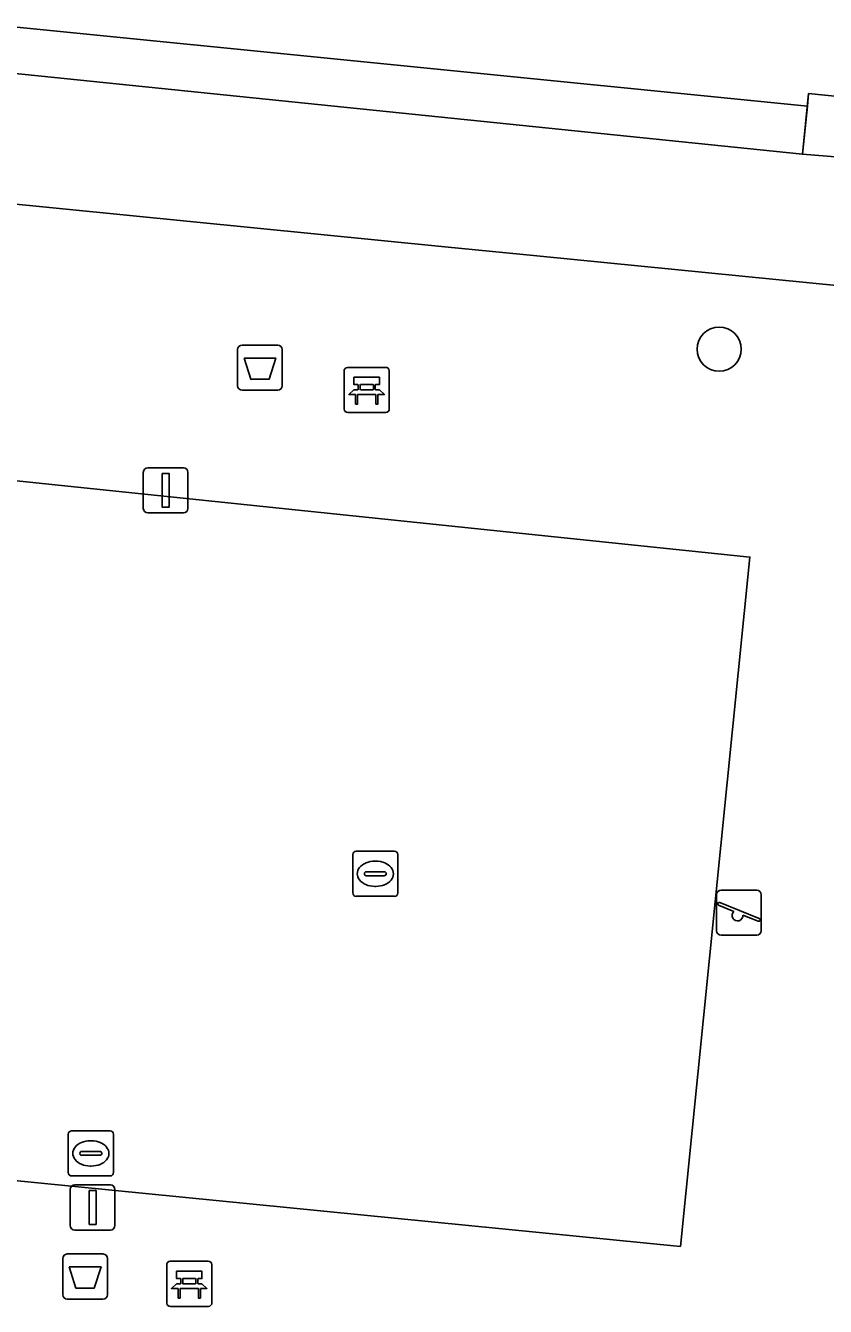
# Model space of a CAD drawing. Extents: x 160856 to 161310, y 384024 to 384878.
# Drawn here: x 161149.77 to 161167.49, y 384646.25 to 384674.64 of the extents above; entities that cross this region are included whole.
import ezdxf

# ---------------------------------------------------------------- set-up
doc = ezdxf.new("R2010")
doc.units = 0
for name, color, linetype in [('IMGEO_Afvalbak', 7, 'Continuous'), ('IMGEO_Bank', 7, 'Continuous'), ('IMGEO_Boom', 7, 'Continuous'), ('IMGEO_Groenvoorziening', 7, 'Continuous'), ('IMGEO_Hek', 7, 'Continuous'), ('IMGEO_Kolk', 7, 'Continuous'), ('IMGEO_Lichtmast', 7, 'Continuous'), ('IMGEO_Speelvoorziening', 7, 'Continuous'), ('IMGEO_Terreindeel_open', 7, 'Continuous'), ('IMGEO_Voetpad_gesloten', 7, 'Continuous'), ('IMGEO_Voetpad_open', 7, 'Continuous')]:
    doc.layers.add(name, color=color, linetype=linetype)

msp = doc.modelspace()

# ---------------------------------------------------------------- linework, layer by layer
at = {"layer": 'IMGEO_Afvalbak'}
for p, q in [((161154.466, 384666.661), (161154.466, 384667.461)), ((161154.466, 384667.461), (161154.466, 384666.661)), ((161154.566, 384667.561), (161155.356, 384667.561)), ((161155.356, 384667.561), (161154.566, 384667.561)), ((161155.456, 384667.461), (161155.456, 384666.661)), ((161155.456, 384666.661), (161155.456, 384667.461)), ((161155.356, 384666.561), (161154.566, 384666.561)), ((161154.566, 384666.561), (161155.356, 384666.561)), ((161150.592, 384646.512), (161150.592, 384647.312)), ((161150.592, 384647.312), (161150.592, 384646.512)), ((161150.692, 384647.412), (161151.482, 384647.412)), ((161151.482, 384647.412), (161150.692, 384647.412)), ((161151.582, 384647.312), (161151.582, 384646.512)), ((161151.582, 384646.512), (161151.582, 384647.312)), ((161151.482, 384646.412), (161150.692, 384646.412)), ((161150.692, 384646.412), (161151.482, 384646.412))]:
    msp.add_line(p, q, dxfattribs=at)
for points in [[(161154.609, 384667.275), (161155.313, 384667.275), (161155.164, 384666.805), (161154.758, 384666.805), (161154.609, 384667.275)], [(161150.735, 384647.126), (161151.439, 384647.126), (161151.29, 384646.656), (161150.884, 384646.656), (161150.735, 384647.126)]]:
    msp.add_lwpolyline(points, dxfattribs=at)
for centre, start, end in [((161154.566, 384667.461), 90, 180), ((161154.566, 384667.461), 90, 180), ((161155.356, 384667.461), 0, 90), ((161155.356, 384667.461), 360, 90), ((161154.566, 384666.661), 180, 270), ((161154.566, 384666.661), 180, 270), ((161155.356, 384666.661), 270, 0), ((161155.356, 384666.661), 270, 0), ((161150.692, 384647.312), 90, 180), ((161150.692, 384647.312), 90, 180), ((161151.482, 384647.312), 0, 90), ((161151.482, 384647.312), 360, 90), ((161150.692, 384646.512), 180, 270), ((161150.692, 384646.512), 180, 270), ((161151.482, 384646.512), 270, 0), ((161151.482, 384646.512), 270, 0)]:
    msp.add_arc(centre, 0.1, start, end, dxfattribs=at)
at = {"layer": 'IMGEO_Bank'}
for p, q in [((161156.828, 384666.143), (161156.828, 384666.984)), ((161156.828, 384666.984), (161156.828, 384666.143)), ((161156.903, 384667.068), (161157.744, 384667.068)), ((161157.744, 384667.068), (161156.903, 384667.068)), ((161157.828, 384666.993), (161157.828, 384666.152)), ((161157.828, 384666.152), (161157.828, 384666.993)), ((161157.137, 384666.574), (161157.137, 384666.68)), ((161157.181, 384666.68), (161157.181, 384666.574)), ((161157.469, 384666.686), (161157.187, 384666.686)), ((161157.475, 384666.574), (161157.475, 384666.68)), ((161157.519, 384666.68), (161157.519, 384666.574)), ((161157.525, 384666.466), (161157.132, 384666.466)), ((161157.187, 384666.568), (161157.469, 384666.568)), ((161157.753, 384666.068), (161156.912, 384666.068)), ((161156.912, 384666.068), (161157.753, 384666.068)), ((161152.896, 384646.325), (161152.896, 384647.166)), ((161152.896, 384647.166), (161152.896, 384646.325)), ((161152.971, 384647.25), (161153.812, 384647.25)), ((161153.812, 384647.25), (161152.971, 384647.25)), ((161153.896, 384647.175), (161153.896, 384646.334)), ((161153.896, 384646.334), (161153.896, 384647.175)), ((161153.205, 384646.756), (161153.205, 384646.862)), ((161153.249, 384646.862), (161153.249, 384646.756)), ((161153.537, 384646.868), (161153.255, 384646.868)), ((161153.255, 384646.75), (161153.537, 384646.75)), ((161153.543, 384646.756), (161153.543, 384646.862)), ((161153.587, 384646.862), (161153.587, 384646.756)), ((161153.593, 384646.648), (161153.2, 384646.648)), ((161153.821, 384646.25), (161152.98, 384646.25)), ((161152.98, 384646.25), (161153.821, 384646.25))]:
    msp.add_line(p, q, dxfattribs=at)
for points in [[(161157.131, 384666.686), (161157.045, 384666.686), (161157.045, 384666.847), (161157.608, 384666.847), (161157.608, 384666.686), (161157.525, 384666.686)], [(161157.075, 384666.466), (161156.933, 384666.466), (161157.045, 384666.568), (161157.131, 384666.568)], [(161157.125, 384666.459), (161157.125, 384666.252), (161157.082, 384666.252), (161157.082, 384666.459)], [(161157.525, 384666.568), (161157.608, 384666.568), (161157.72, 384666.466), (161157.581, 384666.466)], [(161157.575, 384666.459), (161157.575, 384666.252), (161157.531, 384666.252), (161157.531, 384666.459)], [(161153.199, 384646.868), (161153.113, 384646.868), (161153.113, 384647.029), (161153.676, 384647.029), (161153.676, 384646.868), (161153.593, 384646.868)], [(161153.143, 384646.648), (161153.001, 384646.648), (161153.113, 384646.75), (161153.199, 384646.75)], [(161153.593, 384646.75), (161153.676, 384646.75), (161153.788, 384646.648), (161153.649, 384646.648)], [(161153.193, 384646.641), (161153.193, 384646.434), (161153.15, 384646.434), (161153.15, 384646.641)], [(161153.643, 384646.641), (161153.643, 384646.434), (161153.599, 384646.434), (161153.599, 384646.641)]]:
    msp.add_lwpolyline(points, dxfattribs=at)
for centre, radius, start, end in [((161156.906, 384666.99), 0.0779, 92.4484, 184.2845), ((161156.906, 384666.99), 0.0779, 92.4484, 184.2845), ((161157.75, 384666.99), 0.0779, 2.4484, 94.2845), ((161157.75, 384666.99), 0.0779, 2.4484, 94.2845), ((161157.13, 384666.679), 0.00671, 2.8957, 87.1043), ((161157.13, 384666.575), 0.00671, 272.8957, 357.1043), ((161157.187, 384666.679), 0.00671, 92.8957, 177.1043), ((161157.187, 384666.575), 0.00671, 182.8957, 267.1043), ((161157.469, 384666.679), 0.00671, 2.8957, 87.1043), ((161157.469, 384666.575), 0.00671, 272.8957, 357.1043), ((161157.526, 384666.679), 0.00671, 92.8957, 177.1043), ((161157.526, 384666.575), 0.00671, 182.8957, 267.1043), ((161157.075, 384666.459), 0.00671, 2.8957, 87.1043), ((161157.132, 384666.459), 0.00671, 92.8957, 177.1043), ((161157.524, 384666.459), 0.00671, 2.8957, 87.1043), ((161157.581, 384666.459), 0.00671, 92.8957, 177.1043), ((161156.906, 384666.146), 0.0779, 182.4484, 274.2845), ((161156.906, 384666.146), 0.0779, 182.4484, 274.2845), ((161157.75, 384666.146), 0.0779, 272.4484, 4.2845), ((161157.75, 384666.146), 0.0779, 272.4484, 4.2845), ((161152.974, 384647.172), 0.0779, 92.4484, 184.2845), ((161152.974, 384647.172), 0.0779, 92.4484, 184.2845), ((161153.818, 384647.172), 0.0779, 2.4484, 94.2845), ((161153.818, 384647.172), 0.0779, 2.4484, 94.2845), ((161153.198, 384646.861), 0.00671, 2.8957, 87.1043), ((161153.198, 384646.757), 0.00671, 272.8957, 357.1043), ((161153.255, 384646.861), 0.00671, 92.8957, 177.1043), ((161153.255, 384646.757), 0.00671, 182.8957, 267.1043), ((161153.537, 384646.861), 0.00671, 2.8957, 87.1043), ((161153.537, 384646.757), 0.00671, 272.8957, 357.1043), ((161153.594, 384646.861), 0.00671, 92.8957, 177.1043), ((161153.594, 384646.757), 0.00671, 182.8957, 267.1043), ((161153.143, 384646.641), 0.00671, 2.8957, 87.1043), ((161153.2, 384646.641), 0.00671, 92.8957, 177.1043), ((161153.592, 384646.641), 0.00671, 2.8957, 87.1043), ((161153.649, 384646.641), 0.00671, 92.8957, 177.1043), ((161152.974, 384646.328), 0.0779, 182.4484, 274.2845), ((161152.974, 384646.328), 0.0779, 182.4484, 274.2845), ((161153.818, 384646.328), 0.0779, 272.4484, 4.2845), ((161153.818, 384646.328), 0.0779, 272.4484, 4.2845)]:
    msp.add_arc(centre, radius, start, end, dxfattribs=at)
at = {"layer": 'IMGEO_Boom'}
msp.add_circle((161165.14, 384667.47), 0.489, dxfattribs=at)
at = {"layer": 'IMGEO_Groenvoorziening'}
msp.add_lwpolyline([(161177.562, 384667.907), (161175.792, 384668.079), (161169.378, 384668.717), (161161.096, 384669.54), (161159.063, 384669.742), (161142.043, 384671.434)], dxfattribs=at)
msp.add_lwpolyline([(161164.281, 384647.581), (161138.248, 384650.154), (161139.766, 384665.573), (161165.823, 384662.861)], close=True, dxfattribs=at)
at = {"layer": 'IMGEO_Hek'}
for points in [[(161166.985, 384671.792), (161140.235, 384674.533)], [(161167.124, 384673.139), (161166.985, 384671.792)]]:
    msp.add_lwpolyline(points, dxfattribs=at)
at = {"layer": 'IMGEO_Kolk'}
for p, q in [((161157.019, 384655.415), (161157.019, 384656.267)), ((161157.094, 384656.341), (161157.946, 384656.341)), ((161157.507, 384656.121), (161157.532, 384656.121)), ((161158.02, 384656.267), (161158.02, 384655.415)), ((161157.278, 384655.835), (161157.278, 384655.847)), ((161157.716, 384655.798), (161157.318, 384655.798)), ((161157.321, 384655.884), (161157.719, 384655.884)), ((161157.762, 384655.847), (161157.762, 384655.835)), ((161157.53, 384655.561), (161157.505, 384655.561)), ((161157.946, 384655.341), (161157.094, 384655.341)), ((161150.788, 384650.142), (161151.64, 384650.142)), ((161150.713, 384649.216), (161150.713, 384650.068)), ((161151.201, 384649.922), (161151.226, 384649.922)), ((161151.714, 384650.068), (161151.714, 384649.216)), ((161150.972, 384649.636), (161150.972, 384649.648)), ((161151.41, 384649.599), (161151.012, 384649.599)), ((161151.015, 384649.685), (161151.413, 384649.685)), ((161151.456, 384649.648), (161151.456, 384649.636)), ((161151.224, 384649.362), (161151.199, 384649.362)), ((161151.64, 384649.142), (161150.788, 384649.142))]:
    msp.add_line(p, q, dxfattribs=at)
for points in [[(161157.019, 384655.415), (161157.019, 384656.267)], [(161157.094, 384656.341), (161157.946, 384656.341)], [(161158.02, 384656.267), (161158.02, 384655.415)], [(161157.946, 384655.341), (161157.094, 384655.341)], [(161150.788, 384650.142), (161151.64, 384650.142)], [(161150.713, 384649.216), (161150.713, 384650.068)], [(161151.714, 384650.068), (161151.714, 384649.216)], [(161151.64, 384649.142), (161150.788, 384649.142)]]:
    msp.add_lwpolyline(points, dxfattribs=at)
for centre, radius, start, end in [((161157.096, 384656.265), 0.0765, 91.552, 178.448), ((161157.096, 384656.265), 0.0765, 91.552, 178.448), ((161157.944, 384656.265), 0.0765, 1.552, 88.448), ((161157.944, 384656.265), 0.0765, 1.552, 88.448), ((161157.318, 384655.844), 0.0403, 85.8775, 175.7526), ((161157.315, 384655.834), 0.0366, 178.938, 274.7102), ((161157.719, 384655.841), 0.043, 264.8664, 352.4533), ((161157.723, 384655.846), 0.0386, 1.7309, 96.639), ((161157.096, 384655.417), 0.0765, 181.552, 268.448), ((161157.096, 384655.417), 0.0765, 181.552, 268.448), ((161157.944, 384655.417), 0.0765, 271.552, 358.448), ((161157.944, 384655.417), 0.0765, 271.552, 358.448), ((161150.79, 384650.066), 0.0765, 91.552, 178.448), ((161150.79, 384650.066), 0.0765, 91.552, 178.448), ((161151.638, 384650.066), 0.0765, 1.552, 88.448), ((161151.638, 384650.066), 0.0765, 1.552, 88.448), ((161151.012, 384649.645), 0.0403, 85.8775, 175.7526), ((161151.009, 384649.635), 0.0366, 178.938, 274.7102), ((161151.413, 384649.642), 0.043, 264.8664, 352.4533), ((161151.417, 384649.647), 0.0386, 1.7309, 96.639), ((161150.79, 384649.218), 0.0765, 181.552, 268.448), ((161150.79, 384649.218), 0.0765, 181.552, 268.448), ((161151.638, 384649.218), 0.0765, 271.552, 358.448), ((161151.638, 384649.218), 0.0765, 271.552, 358.448)]:
    msp.add_arc(centre, radius, start, end, dxfattribs=at)
for centre, major_axis, ratio, start_param, end_param in [((161157.506, 384655.841), (-0.387, 0.002), 0.722429, 4.712389, 7.853982), ((161157.531, 384655.841), (-0.39, 0.002), 0.717154, 1.570796, 4.712389), ((161151.2, 384649.642), (-0.387, 0.002), 0.722429, 4.712389, 7.853982), ((161151.225, 384649.642), (-0.39, 0.002), 0.717154, 1.570796, 4.712389)]:
    msp.add_ellipse(centre, major_axis=major_axis, ratio=ratio, start_param=start_param, end_param=end_param, dxfattribs=at)
at = {"layer": 'IMGEO_Lichtmast'}
for p, q in [((161152.377, 384663.94), (161152.377, 384664.74)), ((161152.377, 384664.74), (161152.377, 384663.94)), ((161152.477, 384664.84), (161153.267, 384664.84)), ((161153.267, 384664.84), (161152.477, 384664.84)), ((161153.367, 384664.74), (161153.367, 384663.94)), ((161153.367, 384663.94), (161153.367, 384664.74)), ((161153.267, 384663.84), (161152.477, 384663.84)), ((161152.477, 384663.84), (161153.267, 384663.84)), ((161150.758, 384648.043), (161150.758, 384648.843)), ((161150.758, 384648.843), (161150.758, 384648.043)), ((161150.858, 384648.943), (161151.648, 384648.943)), ((161151.648, 384648.943), (161150.858, 384648.943)), ((161151.748, 384648.843), (161151.748, 384648.043)), ((161151.748, 384648.043), (161151.748, 384648.843)), ((161151.648, 384647.943), (161150.858, 384647.943)), ((161150.858, 384647.943), (161151.648, 384647.943))]:
    msp.add_line(p, q, dxfattribs=at)
for points in [[(161152.797, 384664.715), (161152.947, 384664.715), (161152.947, 384663.965), (161152.797, 384663.965), (161152.797, 384664.715)], [(161151.178, 384648.818), (161151.328, 384648.818), (161151.328, 384648.068), (161151.178, 384648.068), (161151.178, 384648.818)]]:
    msp.add_lwpolyline(points, dxfattribs=at)
for centre, start, end in [((161152.477, 384664.74), 90, 180), ((161152.477, 384664.74), 90, 180), ((161153.267, 384664.74), 0, 90), ((161153.267, 384664.74), 360, 90), ((161152.477, 384663.94), 180, 270), ((161152.477, 384663.94), 180, 270), ((161153.267, 384663.94), 270, 0), ((161153.267, 384663.94), 270, 0), ((161150.858, 384648.843), 90, 180), ((161150.858, 384648.843), 90, 180), ((161151.648, 384648.843), 0, 90), ((161151.648, 384648.843), 360, 90), ((161150.858, 384648.043), 180, 270), ((161150.858, 384648.043), 180, 270), ((161151.648, 384648.043), 270, 0), ((161151.648, 384648.043), 270, 0)]:
    msp.add_arc(centre, 0.1, start, end, dxfattribs=at)
at = {"layer": 'IMGEO_Speelvoorziening'}
for p, q in [((161165.084, 384654.577), (161165.084, 384655.377)), ((161165.084, 384655.377), (161165.084, 384654.577)), ((161165.184, 384655.477), (161165.974, 384655.477)), ((161165.974, 384655.477), (161165.184, 384655.477)), ((161166.074, 384655.377), (161166.074, 384654.577)), ((161166.074, 384654.577), (161166.074, 384655.377)), ((161165.467, 384655.005), (161165.128, 384655.142)), ((161165.153, 384655.202), (161166.029, 384654.849)), ((161166.005, 384654.789), (161165.665, 384654.926)), ((161165.974, 384654.477), (161165.184, 384654.477)), ((161165.184, 384654.477), (161165.974, 384654.477))]:
    msp.add_line(p, q, dxfattribs=at)
for centre, radius, start, end in [((161165.184, 384655.377), 0.1, 90, 180), ((161165.184, 384655.377), 0.1, 90, 180), ((161165.974, 384655.377), 0.1, 0, 90), ((161165.974, 384655.377), 0.1, 360, 90), ((161165.141, 384655.172), 0.0327, 68.078, 248.078), ((161165.546, 384654.915), 0.12, 130.9928, 5.1632), ((161166.017, 384654.819), 0.0327, 248.078, 68.078), ((161165.184, 384654.577), 0.1, 180, 270), ((161165.184, 384654.577), 0.1, 180, 270), ((161165.974, 384654.577), 0.1, 270, 0), ((161165.974, 384654.577), 0.1, 270, 0)]:
    msp.add_arc(centre, radius, start, end, dxfattribs=at)
at = {"layer": 'IMGEO_Terreindeel_open'}
for points in [[(161170.274, 384672.515), (161170.311, 384672.817), (161167.124, 384673.139), (161167.096, 384672.86), (161166.985, 384671.792), (161170.171, 384671.537)], [(161165.823, 384662.861), (161139.766, 384665.573), (161138.248, 384650.154), (161164.281, 384647.581)]]:
    msp.add_lwpolyline(points, close=True, dxfattribs=at)
at = {"layer": 'IMGEO_Voetpad_gesloten'}
for points in [[(161179.51, 384670.598), (161170.171, 384671.537), (161166.985, 384671.792), (161140.235, 384674.533)], [(161142.043, 384671.434), (161159.063, 384669.742), (161161.096, 384669.54), (161169.378, 384668.717), (161175.792, 384668.079), (161177.562, 384667.907)]]:
    msp.add_lwpolyline(points, dxfattribs=at)
at = {"layer": 'IMGEO_Voetpad_open'}
msp.add_lwpolyline([(161131.032, 384680.485), (161130.635, 384676.509), (161167.096, 384672.86), (161167.124, 384673.139), (161170.311, 384672.817), (161170.274, 384672.515), (161189.999, 384670.565), (161193.641, 384670.215)], dxfattribs=at)
msp.add_lwpolyline([(161130.635, 384676.509), (161130.528, 384675.534), (161131.507, 384675.427), (161140.235, 384674.533), (161166.985, 384671.792), (161167.096, 384672.86)], close=True, dxfattribs=at)

doc.saveas('drawing.dxf')
